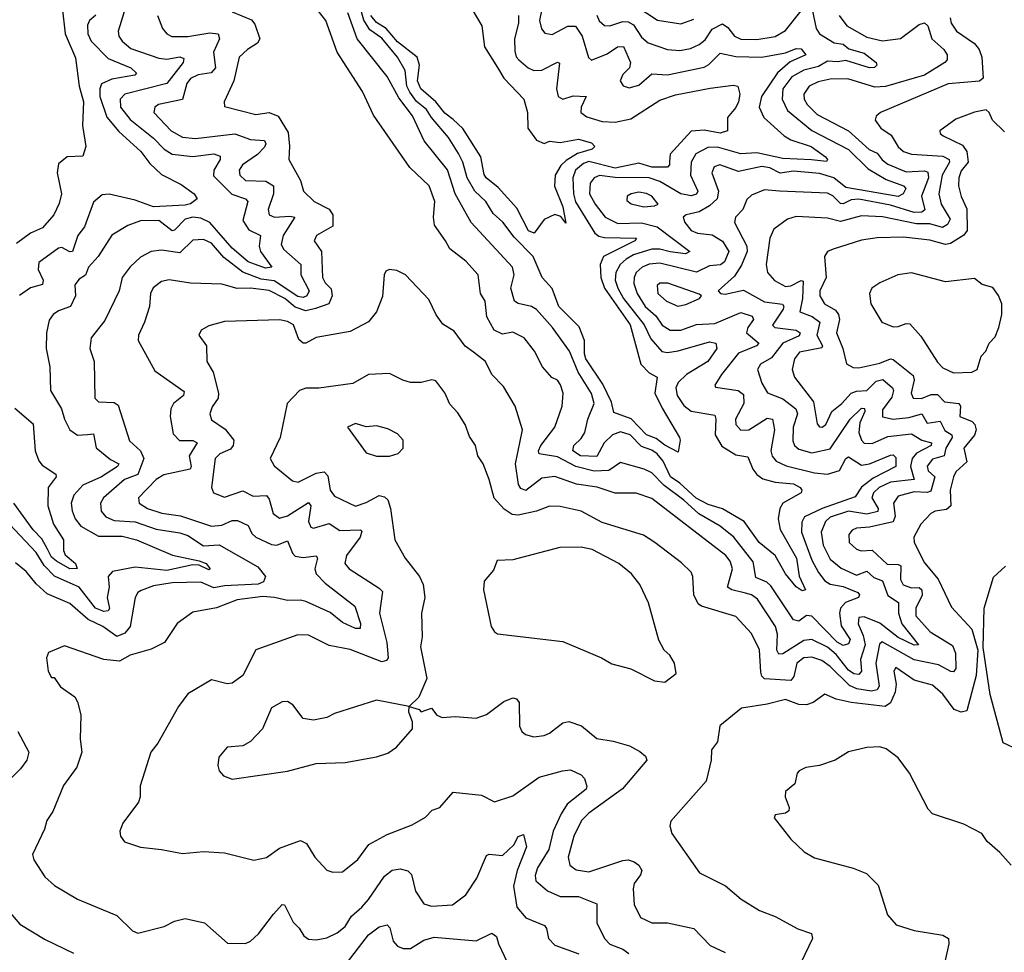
# Model space of a CAD drawing. Extents: x 1552033 to 1694788, y 811965 to 917215.
# Tile 387 of 632: x 1635564 to 1639319, y 908442 to 911998. Entities that reach past the tile are written whole.
import ezdxf

# ---------------------------------------------------------------- set-up
doc = ezdxf.new("R2010")
doc.units = 0

msp = doc.modelspace()

# ---------------------------------------------------------------- linework, layer by layer
at = {"layer": '0CON20XD'}
for points in [[(1638586.7, 912036.7), (1638601.1, 911965), (1638614.1, 911944.1), (1638670.5, 911910.5), (1638705, 911905.3), (1638726.8, 911886.8), (1638785, 911871.1), (1638830, 911835), (1638833.3, 911825), (1638824, 911816), (1638805.4, 911814.6), (1638715, 911842.5), (1638685, 911837.5), (1638645, 911840.6), (1638610.6, 911819.4), (1638554.5, 911805.5), (1638509.1, 911780.9), (1638474.8, 911735), (1638472.2, 911695), (1638492.3, 911652.3), (1638585, 911575.9), (1638725, 911503.3), (1638799.6, 911429.6), (1638869.3, 911389.3), (1638934.8, 911364.8), (1638943.2, 911355), (1638933.5, 911335), (1638915, 911324.8), (1638715, 911358.9), (1638669.2, 911395), (1638615, 911412.6), (1638515, 911420.5), (1638465, 911412.7), (1638425, 911433.4), (1638395, 911439.3), (1638305, 911420.2), (1638234.8, 911445.2), (1638212.4, 911437.6), (1638203.8, 911415), (1638228.8, 911345), (1638224.3, 911315), (1638195, 911289.3), (1638155, 911265.2), (1638105.5, 911254.5), (1638094.3, 911245), (1638101.1, 911225), (1638125, 911194.7), (1638148.8, 911185), (1638205, 911178.3), (1638244.6, 911154.6), (1638268.8, 911115), (1638252.4, 911075), (1638236.7, 911063.3), (1638195, 911059.3), (1638145, 911035.8), (1638005, 911070), (1637965, 911066.2), (1637937.8, 911055), (1637915.8, 911035), (1637907, 911015), (1637906.8, 910993.2), (1637918.5, 910955), (1637949.8, 910905), (1637989.7, 910869.7), (1638015, 910833.1), (1638045, 910814.3), (1638085, 910815.2), (1638145, 910836.4), (1638215, 910840), (1638315, 910881.6), (1638358, 910868), (1638362.4, 910855), (1638341.7, 910825), (1638335.9, 910805), (1638382.7, 910765), (1638374.4, 910755), (1638305, 910726.5), (1638240.3, 910645), (1638215.6, 910605), (1638217.6, 910597.6), (1638304.1, 910584.1), (1638325, 910568.8), (1638326, 910535), (1638293.6, 910475), (1638295.9, 910455), (1638315, 910433.4), (1638345, 910435.2), (1638415, 910479.2), (1638434.7, 910474.7), (1638442.8, 910435), (1638429.3, 910355), (1638433.9, 910333.9), (1638449.5, 910315), (1638487.5, 910297.5), (1638595, 910270.5), (1638645, 910265.7), (1638690.5, 910279.5), (1638715, 910325.5), (1638725, 910331.2), (1638775, 910299.6), (1638805, 910305.5), (1638885, 910338.4), (1638895, 910338.7), (1638905, 910329.4), (1638905, 910294.7), (1638819.5, 910250.5), (1638774.5, 910215.5), (1638750.3, 910179.7), (1638625, 910134.1), (1638557.5, 910102.5), (1638547.3, 910082.7), (1638546.3, 910045), (1638585, 909937.5), (1638610.2, 909890.2), (1638635, 909859.5), (1638655, 909845.9), (1638705, 909837.5), (1638760.5, 909815), (1638767.1, 909805), (1638763.3, 909795), (1638713.4, 909776.5), (1638695, 909754.4), (1638691.2, 909735), (1638697.3, 909687.3), (1638730.8, 909635), (1638725, 909618.5), (1638705, 909612.4), (1638682, 909625), (1638585, 909724.2), (1638565, 909727.1), (1638535, 909705.3), (1638515, 909710.4), (1638429.2, 909839.2), (1638413.8, 909853.8), (1638371, 909871), (1638361.3, 909931.3), (1638287.8, 910025), (1638235, 910067.5), (1638154.3, 910114.3), (1638096.8, 910166.8), (1638022.2, 910222.2), (1637975, 910270.7), (1637945.2, 910285.2), (1637855, 910310.4), (1637810.9, 910279.1), (1637755, 910277.3), (1637685, 910294.4), (1637615, 910331.3), (1637545, 910342.5), (1637543.2, 910355), (1637551.8, 910375), (1637605.3, 910445), (1637633.2, 910525), (1637636.7, 910575), (1637626.6, 910606.6), (1637615, 910624.4), (1637594.2, 910634.2), (1637557.7, 910675), (1637528.1, 910735), (1637487.8, 910785), (1637445, 910807.3), (1637405, 910799.5), (1637374.2, 910814.2), (1637345.3, 910865), (1637339.3, 910925), (1637321.8, 910955), (1637312.1, 911025), (1637265, 911077.5), (1637205, 911124.4), (1637188.5, 911155), (1637146.2, 911215), (1637142.1, 911245), (1637147.8, 911305), (1637125.3, 911365), (1637052.5, 911435), (1636913.8, 911635), (1636871.2, 911725), (1636774.4, 911874.4), (1636731.6, 911995), (1636662.2, 912085)], [(1638042.2, 911457.8), (1638042.4, 911445), (1638034.2, 911435.8), (1637975, 911436.5), (1637925, 911451.4), (1637835, 911432.4), (1637735, 911458.1), (1637715, 911450.6), (1637684.2, 911425), (1637673.8, 911395), (1637676.8, 911335), (1637684.5, 911304.5), (1637757.1, 911185), (1637773.3, 911173.3), (1637795, 911168.4), (1637916.5, 911165), (1637910, 911155), (1637790.5, 911095), (1637778.3, 911065), (1637780.1, 911015), (1637794.1, 910975), (1637891.8, 910835), (1637933, 910685), (1637965, 910652.4), (1637995.3, 910635.3), (1637985.8, 910575), (1638015, 910516.9), (1638080, 910405), (1638083.3, 910395), (1638075, 910350), (1638025, 910375.6), (1637991.7, 910401.7), (1637955, 910416.1), (1637896.2, 910476.2), (1637830.5, 910500.5), (1637820.6, 910540.6), (1637788.2, 910608.2), (1637723.7, 910705), (1637717.8, 910725), (1637718.1, 910775), (1637697.5, 910827.5), (1637620.8, 910905), (1637595, 910973.1), (1637557.3, 911015), (1637522.1, 911095), (1637449.6, 911169.6), (1637406.2, 911226.2), (1637370.1, 911260.1), (1637341.9, 911305), (1637300.5, 911345), (1637271.3, 911395), (1637254.8, 911455), (1637237.9, 911487.9), (1637199.1, 911549.1), (1637135.1, 911625.1), (1637116.1, 911656.1), (1637077.1, 911687.1), (1637052.4, 911722.4), (1637041.1, 911745), (1637034.6, 911804.6), (1637004.5, 911855), (1636945, 911928.1), (1636900, 911960), (1636876.2, 911996.2), (1636860.2, 912055)], [(1637273.4, 912065), (1637326.1, 911975), (1637336.4, 911895), (1637386.2, 911816.2), (1637410.8, 911775), (1637486.2, 911695), (1637501.4, 911645), (1637501.6, 911585), (1637535, 911539.6), (1637565, 911526.5), (1637585, 911535.5), (1637625, 911530), (1637695, 911543.1), (1637745, 911528.9), (1637757.5, 911515), (1637747.5, 911505), (1637691.2, 911488.8), (1637648.8, 911461.2), (1637627.8, 911442.2), (1637606.1, 911405), (1637603.4, 911363.4), (1637635.2, 911285), (1637646.9, 911223.1), (1637627.7, 911247.7), (1637605, 911256.2), (1637565, 911236.2), (1637525.7, 911184.3), (1637505, 911193.3), (1637460.3, 911280.3), (1637388.6, 911358.6), (1637343.1, 911395), (1637335, 911408.8), (1637323.4, 911475), (1637253.6, 911583.6), (1637217.6, 911617.6), (1637185, 911642.4), (1637151.1, 911685), (1637093.7, 911735), (1637081.3, 911765), (1637089.3, 911825), (1637079.8, 911855), (1637005, 911914.1), (1636961.2, 911965), (1636925, 911987.8), (1636903.9, 912013.9)], [(1635968, 912045), (1635940.3, 911955), (1635942.7, 911935), (1635955, 911916.4), (1635988.5, 911888.5), (1636095, 911851.5), (1636125, 911847.4), (1636175, 911856.7), (1636190.7, 911850.7), (1636187.8, 911835), (1636125.4, 911754.6), (1635965.2, 911714.8), (1635947.1, 911695), (1635948.1, 911665), (1635985, 911617.8), (1636075, 911547.2), (1636115, 911504.7), (1636145, 911486.2), (1636225, 911476.8), (1636305, 911486.7), (1636328.7, 911478.7), (1636328.2, 911465), (1636304, 911425), (1636303, 911403), (1636372.9, 911332.9), (1636425.5, 911315.5), (1636434.6, 911305), (1636415, 911232.9), (1636437.5, 911197.5), (1636482.1, 911175), (1636477.1, 911135), (1636482, 911115), (1636525.7, 911055), (1636501.2, 911051.2), (1636435, 911075.2), (1636375, 911127), (1636289.2, 911225), (1636255, 911242.3), (1636225, 911244.9), (1636195, 911238.2), (1636155, 911195.8), (1636145, 911193.8), (1636095, 911233), (1636025, 911231.3), (1635976.6, 911213.4), (1635915, 911176.7), (1635864, 911096), (1635826.7, 911055), (1635815.7, 911024.3), (1635790.5, 911009.5), (1635775, 910987.1), (1635776.7, 910945), (1635758.5, 910905), (1635711.5, 910888.5), (1635691.9, 910875), (1635677, 910853), (1635666.2, 910805), (1635664.7, 910745), (1635678.8, 910675), (1635681.8, 910585), (1635724, 910515), (1635734.7, 910475), (1635754.8, 910434.8), (1635785, 910414.2), (1635823.1, 910416.9), (1635845, 910420), (1635856, 910366), (1635910.9, 910320.9), (1635942.5, 910305), (1635937.1, 910295), (1635876.3, 910255), (1635805, 910223.6), (1635770, 910185), (1635760.9, 910155), (1635763.9, 910126.1), (1635775.9, 910095), (1635796.9, 910066.9), (1635865, 910029.5), (1635955, 910029.8), (1636010, 910015), (1636147, 909957), (1636249.2, 909935), (1636275, 909924.4), (1636290, 909905), (1636285, 909900.9), (1636248, 909918), (1636225, 909919.7), (1636125, 909898.7), (1636005, 909911), (1635917.8, 909895), (1635901.1, 909875), (1635905.3, 909834.7), (1635897.5, 909795), (1635906, 909754), (1635901.5, 909745), (1635885, 909741.5), (1635852.9, 909755), (1635791, 909835), (1635696.5, 909876.5), (1635657, 909917), (1635626.7, 909966.7), (1635525.8, 910075)], [(1635726.5, 912046.5), (1635737.8, 911945), (1635776.8, 911853.2), (1635791.1, 911745), (1635807.1, 911685), (1635803.3, 911595), (1635816.7, 911515), (1635805, 911477.5), (1635745, 911475.5), (1635711.6, 911448.4), (1635707.5, 911415), (1635723.3, 911335), (1635715, 911298), (1635694.4, 911255), (1635651.2, 911205), (1635605, 911184.8), (1635551.7, 911145)], [(1636375, 912028.7), (1636448.3, 911998.3), (1636461, 911981), (1636480, 911925), (1636471.7, 911908.3), (1636432.3, 911885), (1636401.1, 911855), (1636381.3, 911765), (1636344, 911685), (1636345, 911667.5), (1636465, 911636.8), (1636515.8, 911644.2), (1636550.1, 911630.1), (1636588.2, 911568.2), (1636593.6, 911516.4), (1636590.5, 911465), (1636634.6, 911385), (1636646.4, 911345), (1636687.5, 911305), (1636745, 911275.9), (1636757.9, 911255), (1636758.3, 911211.7), (1636695.6, 911175), (1636686.7, 911155), (1636714.8, 911114.8), (1636719.3, 911015), (1636729.3, 910995), (1636752.3, 910972.3), (1636756.2, 910945), (1636743, 910915), (1636692.3, 910897.7), (1636655, 910888.9), (1636615, 910902.4), (1636575, 910935.8), (1636515, 910966.2), (1636445, 910975.2), (1636393.7, 910973.7), (1636335, 910990), (1636215, 910994), (1636134, 911006), (1636105, 911000.5), (1636073.5, 910976.5), (1636062.5, 910955), (1636058.6, 910905), (1636040.6, 910845), (1636016.7, 910795), (1636015.6, 910775), (1636079.1, 910659.1), (1636191.2, 910581.2), (1636188.6, 910565), (1636150.7, 910535), (1636140, 910515), (1636137.8, 910485), (1636149.7, 910419.7), (1636174.1, 910394.1), (1636224.1, 910394.1), (1636240.7, 910385), (1636210, 910335), (1636218.4, 910295), (1636214.8, 910285.2), (1636113.6, 910263.6), (1636085, 910244.7), (1636017.1, 910175), (1636020, 910155), (1636051.1, 910135), (1636106.7, 910116.7), (1636176.9, 910106.9), (1636295, 910066.9), (1636335, 910071.4), (1636375, 910089), (1636395, 910089.5), (1636435, 910069.5), (1636449.6, 910039.6), (1636464.5, 910025), (1636525, 909997.4), (1636545, 909995.3), (1636585, 910011.2), (1636604.5, 909964.5), (1636615, 909952.8), (1636645, 909947.6), (1636695, 909954.3), (1636699.3, 909945), (1636689.1, 909905), (1636694.8, 909885), (1636729.4, 909849.4), (1636842.2, 909762.2), (1636863.6, 909696.4), (1636862.4, 909677.6), (1636845, 909676.7), (1636795, 909700), (1636747.8, 909737.8), (1636655, 909780.3), (1636635, 909785.7), (1636585, 909784.3), (1636536.5, 909795), (1636491, 909799), (1636393.2, 909786.8), (1636315, 909756), (1636225, 909740), (1636165, 909696), (1636115.9, 909624.1), (1636065, 909598.9), (1635985, 909575.5), (1635945, 909553.1), (1635885, 909559.4), (1635735, 909610.8), (1635674.3, 909585.7), (1635666.2, 909565), (1635673.3, 909515), (1635685, 909490), (1635695, 909490), (1635720, 909455), (1635775, 909416.2), (1635785, 909397.5), (1635797.9, 909347.9), (1635794.2, 909255), (1635801.5, 909205), (1635782.1, 909147.9), (1635731.7, 909078.3), (1635690.9, 908979.1), (1635667.5, 908945), (1635658.2, 908911.8), (1635613.3, 908815), (1635618.1, 908795), (1635659.8, 908729.8), (1635697.3, 908697.3), (1635784.6, 908644.6), (1635935, 908582.5), (1635994.5, 908524.5), (1636015, 908515.8), (1636115, 908540.9), (1636155, 908561.4), (1636195, 908571.4), (1636268.8, 908555), (1636357.2, 908477.2), (1636425, 908475.6), (1636445, 908484.4), (1636475, 908512.9), (1636531.7, 908588.3), (1636565, 908624.2), (1636574, 908624), (1636606.9, 908556.9), (1636630, 908535), (1636647.5, 908505), (1636665, 908492.5), (1636695, 908490), (1636735, 908497.9), (1636775, 908516.4), (1636805, 908541.5), (1636830.1, 908579.9), (1636869.2, 908615), (1636895, 908643.2), (1636955, 908732.3), (1636985, 908756.2), (1637015, 908761.2), (1637045, 908753.1), (1637058.8, 908738.8), (1637073.3, 908675), (1637105, 908627.1), (1637135, 908618.9), (1637215, 908623.8), (1637265, 908662.2), (1637307.3, 908725), (1637345, 908811.4), (1637355, 908816.7), (1637405, 908812.2), (1637448.1, 908851.9), (1637465, 908884.3), (1637485, 908892), (1637496.5, 908845), (1637461.3, 908755), (1637447.5, 908695), (1637460.3, 908615), (1637495, 908573.8), (1637565.8, 908545), (1637573.6, 908533.6), (1637580.8, 908495), (1637605, 908469.3), (1637697, 908437)], [(1637556.8, 912045), (1637546.3, 911995), (1637554.1, 911964.1), (1637567, 911947), (1637595, 911941.8), (1637655, 911974.3), (1637683.8, 911973.8), (1637708.9, 911935), (1637733.8, 911853.8), (1637744.6, 911844.6), (1637805, 911868.3), (1637844.4, 911894.4), (1637866.3, 911896.3), (1637893.5, 911835), (1637889.2, 911815), (1637865, 911789.4), (1637854.4, 911765), (1637865.7, 911745.7), (1637889.1, 911739.1), (1637925, 911748.5), (1637975, 911791.6), (1638035, 911787.8), (1638175, 911817.1), (1638192.8, 911827.2), (1638235, 911870.6), (1638295, 911858.4), (1638395, 911855.5), (1638485, 911872.3), (1638525, 911888.3), (1638545, 911887.3), (1638561.8, 911865), (1638502.4, 911837.6), (1638453.7, 911796.3), (1638392.7, 911705), (1638384.3, 911664.3), (1638401.6, 911625), (1638479.1, 911555), (1638505, 911540.4), (1638582.7, 911515), (1638637.3, 911475), (1638645.5, 911465), (1638641.7, 911458.3), (1638584.4, 911464.4), (1638475, 911468.6), (1638375, 911490.6), (1638315, 911487.2), (1638225, 911512.1), (1638188.3, 911511.7), (1638143, 911487), (1638124.5, 911455.5), (1638122.9, 911405), (1638150.5, 911345), (1638145, 911333.3), (1638125, 911327.2), (1638085, 911334.8), (1638005, 911381.4), (1637965, 911395.9), (1637835, 911396.7), (1637776, 911404), (1637755, 911395.8), (1637740.2, 911375), (1637736.9, 911335), (1637758.3, 911295), (1637797.6, 911245), (1637845, 911221.3), (1637935, 911224.1), (1637995, 911208.6), (1638119.4, 911115), (1638103.9, 911106.1), (1638045, 911112.7), (1638005, 911123.5), (1637975, 911123.8), (1637905, 911101.5), (1637877.2, 911085), (1637854.3, 911065), (1637837.5, 911035), (1637835.7, 911005), (1637844.9, 910974.9), (1637866.3, 910935), (1637945.5, 910835.5), (1637971.1, 910781.1), (1638013.4, 910733.4), (1638035, 910729.6), (1638075, 910735.2), (1638195, 910770), (1638219.4, 910765), (1638223.1, 910745), (1638188.5, 910695), (1638107.4, 910645), (1638075.8, 910615), (1638067.1, 910595), (1638072.2, 910565), (1638097.1, 910527.1), (1638125, 910505.2), (1638215, 910491.1), (1638219.6, 910475), (1638216.2, 910415), (1638241.8, 910371.8), (1638295, 910339.5), (1638341.5, 910331.5), (1638360.2, 910285), (1638375, 910264.7), (1638398.4, 910248.4), (1638445, 910235.2), (1638515, 910229.2), (1638540.6, 910215), (1638546.7, 910205), (1638544.2, 910195), (1638474.7, 910155), (1638463.7, 910135), (1638456.6, 910095), (1638464.8, 910055), (1638526.2, 909945), (1638537, 909877), (1638560.6, 909825), (1638548.8, 909821.2), (1638525, 909836.4), (1638485.3, 909885), (1638445.8, 909955), (1638384.9, 910004.9), (1638327.2, 910085), (1638245, 910133.5), (1638190.4, 910150.4), (1638144.1, 910174.1), (1638081.4, 910231.4), (1638046.5, 910255), (1638017.9, 910315), (1637995, 910343.3), (1637975, 910357.3), (1637935, 910371.7), (1637892.9, 910415), (1637855, 910426.6), (1637825, 910415.2), (1637792.9, 910385), (1637765, 910332.6), (1637702.5, 910335), (1637673.6, 910355), (1637677.4, 910375), (1637705, 910401.2), (1637720, 910425), (1637731.4, 910475), (1637755.2, 910535.2), (1637745, 910572.7), (1637694.3, 910654.3), (1637661, 910735), (1637595.7, 910825), (1637535, 910893.3), (1637515.5, 910905.5), (1637465.7, 910915.7), (1637450.8, 910925), (1637437.4, 910975), (1637450.3, 911025), (1637443.1, 911055), (1637285.8, 911225), (1637225.2, 911335), (1637195.6, 911425.6), (1637106.4, 911536.4), (1637061.7, 911631.7), (1637010.3, 911700.3), (1636965, 911782.3), (1636851, 911925), (1636815.1, 912025.1)], [(1637765, 912016.2), (1637773.8, 911993.8), (1637795, 911976.6), (1637815, 911974.7), (1637865, 911991.4), (1637885, 911990.8), (1637905, 911979), (1637935, 911932.3), (1637960.8, 911910.8), (1638035.2, 911885.2), (1638081.6, 911881.6), (1638121.9, 911888.1), (1638155, 911903.8), (1638177.9, 911922.1), (1638205, 911962.5), (1638245, 911983.1), (1638265, 911968.8), (1638290.9, 911935), (1638315, 911923.8), (1638375, 911922.4), (1638445, 911934.8), (1638485, 911956.6), (1638545, 912032.4)], [(1637915, 912049.8), (1637996, 911996), (1638085, 911982.2), (1638135, 912000.4)], [(1636089.1, 912015), (1636108.8, 911965), (1636125.4, 911945), (1636144, 911934), (1636205, 911933.8), (1636288.7, 911948.7), (1636321.1, 911945), (1636326.3, 911925), (1636303.2, 911875), (1636310.8, 911815), (1636294.8, 911795.2), (1636245, 911787.6), (1636215, 911773.6), (1636201, 911755), (1636185, 911693.8), (1636093.3, 911675), (1636079.2, 911665), (1636076.1, 911645), (1636142.2, 911575), (1636185, 911550.5), (1636235, 911545.8), (1636385, 911563.2), (1636445, 911541.2), (1636497.9, 911537.9), (1636502.4, 911525), (1636497.6, 911512.4), (1636471.4, 911485), (1636413.8, 911445), (1636401.2, 911425), (1636403.4, 911405), (1636425, 911384.8), (1636502.7, 911382.7), (1636532.2, 911365), (1636532.4, 911335), (1636511.6, 911275), (1636515.5, 911255), (1636535.7, 911245.7), (1636595, 911249.8), (1636613.1, 911245), (1636569.3, 911175), (1636561.5, 911141.5), (1636571.6, 911121.6), (1636636.3, 911065), (1636636, 911025), (1636667.9, 910965), (1636658.6, 910945), (1636645, 910938.7), (1636625, 910942.7), (1636535, 911003.1), (1636485, 911009.4), (1636415.2, 911035.2), (1636342.3, 911092.3), (1636295, 911145.8), (1636265, 911160.6), (1636225, 911158), (1636175, 911109.6), (1636105, 911119.8), (1636065, 911114.7), (1636025, 911092.4), (1635985, 911056.2), (1635955.3, 911015), (1635943.2, 910965), (1635888.3, 910851.7), (1635837.1, 910785), (1635831.5, 910745), (1635847.9, 910695), (1635850.8, 910555), (1635865, 910540.8), (1635925, 910539.2), (1635939.3, 910529.3), (1635982.3, 910392.3), (1636024.7, 910354.7), (1636037, 910325), (1636015, 910264.8), (1635963.2, 910245), (1635883.1, 910175), (1635872.2, 910155), (1635874.4, 910125), (1635893, 910103), (1635925, 910088.3), (1636005, 910083.7), (1636085, 910055.9), (1636175, 910042), (1636205, 910031.2), (1636265, 909992.5), (1636325, 909996.2), (1636472.3, 909912.3), (1636501.8, 909875), (1636493.7, 909855), (1636473.9, 909846.1), (1636345, 909840.1), (1636305, 909832.5), (1636255, 909853.2), (1636145, 909851.7), (1636075, 909839.7), (1636027.4, 909822.6), (1636015, 909814.5), (1636004.3, 909795.7), (1635985.7, 909685), (1635965, 909659.6), (1635935, 909646.8), (1635880.7, 909685), (1635825, 909711), (1635755, 909772.7), (1635669.1, 909809.1), (1635627.3, 909847.3), (1635589.2, 909895), (1635547.8, 909927.8)], [(1635855, 912015.4), (1635830, 911995), (1635822.1, 911977.9), (1635823.9, 911945), (1635836.9, 911916.9), (1635900.9, 911850.9), (1635987.5, 911815), (1636009.4, 911795), (1636003.2, 911786.8), (1635915, 911771.1), (1635876.1, 911753.9), (1635869.3, 911735), (1635870.1, 911705), (1635896.2, 911626.2), (1635942.2, 911572.2), (1636025.7, 911495.7), (1636060.1, 911450.1), (1636105, 911408.8), (1636179.5, 911369.5), (1636229.1, 911335), (1636240.8, 911315), (1636215, 911296.2), (1636195, 911290.9), (1636075, 911285.1), (1636005, 911310.8), (1635905, 911333.6), (1635878.8, 911331.2), (1635845, 911303.1), (1635811.6, 911208.4), (1635786.3, 911175), (1635765, 911114.6), (1635755, 911113.8), (1635725, 911130.3), (1635712.4, 911127.6), (1635637.1, 911072.9), (1635634.6, 911045.4), (1635653.4, 911005), (1635651, 910989), (1635605, 910976.6), (1635563.8, 910946.2)], [(1638689.1, 912015), (1638718.8, 911975), (1638795, 911931.8), (1638855, 911917.2), (1638923.8, 911926.2), (1638995, 911980), (1639015, 911986.9), (1639028.2, 911975), (1639043.5, 911925), (1639089.1, 911885), (1639101.5, 911865), (1639100.8, 911845), (1639092.9, 911835), (1639015, 911786.6), (1638866.1, 911743.9), (1638825, 911740.8), (1638723, 911773), (1638655, 911772.3), (1638608.8, 911761.2), (1638575.2, 911744.8), (1638555.2, 911715), (1638556.1, 911695), (1638567.5, 911675), (1638605, 911637), (1638725, 911574.1), (1638804, 911504), (1638835, 911489.8), (1638853.8, 911463.8), (1638875, 911448.2), (1638945, 911418.2), (1639015, 911422), (1639027.6, 911417.6), (1639029.9, 911395), (1639003.3, 911325), (1639016.7, 911273.3), (1639004.4, 911265), (1638975, 911263.8), (1638885, 911291.1), (1638765, 911313.8), (1638735, 911311), (1638705, 911295.9), (1638695, 911297.8), (1638665, 911327.1), (1638645, 911337.5), (1638462.5, 911345), (1638405, 911350), (1638355, 911328.9), (1638337.1, 911312.9), (1638321.8, 911275), (1638294.5, 911245), (1638290.4, 911225), (1638337.3, 911135), (1638338.1, 911115), (1638316.9, 911063.1), (1638289.8, 911020.2), (1638227.5, 910965), (1638236.7, 910955), (1638255, 910952.1), (1638325, 910967.6), (1638405, 910922.4), (1638473.2, 910913.2), (1638478.6, 910905), (1638475.5, 910895), (1638435, 910833.3), (1638444.6, 910824.6), (1638525.1, 910815.1), (1638541.2, 910805), (1638537.4, 910792.6), (1638475, 910764.8), (1638431, 910709), (1638389.1, 910685), (1638378.5, 910665), (1638395, 910613.1), (1638416, 910576), (1638475, 910552.2), (1638524.2, 910514.2), (1638530.4, 910495), (1638514.4, 910445), (1638513.3, 910393.3), (1638518.9, 910375), (1638535, 910361.2), (1638585, 910346.9), (1638655, 910361.6), (1638731.5, 910475), (1638775, 910517.8), (1638786, 910516), (1638787.2, 910505), (1638768.8, 910461.2), (1638764.5, 910425), (1638774.6, 910394.6), (1638785, 910384.2), (1638815, 910381.9), (1638875, 910408.8), (1638965, 910419.8), (1639005, 910395.2), (1639041.1, 910385), (1639040.9, 910375), (1638985, 910345.2), (1638967.9, 910325), (1638962, 910295), (1638975.1, 910244.9), (1638885, 910235.4), (1638841.4, 910215), (1638819.8, 910195), (1638813.6, 910175), (1638838.2, 910135), (1638837.2, 910122.8), (1638795, 910113.3), (1638725, 910125.1), (1638655, 910101), (1638637.1, 910085), (1638620.8, 910045), (1638628.4, 909995), (1638655, 909941.9), (1638697.6, 909907.6), (1638755, 909881), (1638795, 909895.7), (1638821.6, 909871.6), (1638855, 909858.3), (1638875, 909803.1), (1638916, 909776), (1638915.4, 909735), (1638928.4, 909695), (1638992, 909615), (1638975, 909614.2), (1638915, 909642.4), (1638845, 909697), (1638785, 909721.3), (1638765, 909719.3), (1638761.6, 909695), (1638780.7, 909650.7), (1638788.4, 909615), (1638771.2, 909558.8), (1638774.3, 909515), (1638765, 909501.2), (1638745, 909504.9), (1638725, 909518.6), (1638678.5, 909578.5), (1638645, 909606.2), (1638585, 909635.2), (1638555, 909632), (1638475, 909580.5), (1638459.5, 909579.5), (1638451.7, 909595), (1638454.2, 909655), (1638446.8, 909685), (1638378.6, 909788.6), (1638355.4, 909805), (1638332.2, 909812.2), (1638280, 909825), (1638263.8, 909835), (1638282.6, 909905), (1638273.4, 909933.4), (1638257.1, 909955), (1637975, 910172.5), (1637915, 910193.4), (1637835, 910192.7), (1637766.4, 910216.4), (1637687.5, 910227.5), (1637605, 910256.3), (1637555, 910250), (1637495, 910203.2), (1637475, 910211.3), (1637466.7, 910226.7), (1637454.8, 910305), (1637481.1, 910435), (1637454.4, 910524.4), (1637409.8, 910599.8), (1637365, 910645.8), (1637340, 910695), (1637295, 910730.4), (1637263.4, 910753.4), (1637220.7, 910810.7), (1637178, 910838), (1637153.1, 910873.1), (1637125, 910932), (1637035, 911026), (1637002.3, 911042.3), (1636973.9, 911046.1), (1636960.6, 911039.4), (1636954.4, 911025.6), (1636947.6, 910942.4), (1636925.4, 910884.6), (1636893.8, 910846.2), (1636825, 910809.1), (1636695, 910786.7), (1636655, 910764.5), (1636645, 910764.5), (1636628.7, 910778.7), (1636607.8, 910835), (1636585, 910848.2), (1636555, 910854.5), (1636345, 910848.2), (1636285, 910830.6), (1636256, 910815), (1636247.5, 910795), (1636276.9, 910755), (1636277.5, 910695), (1636301.4, 910655), (1636322.2, 910575), (1636320.6, 910555), (1636297.8, 910522.2), (1636289.5, 910495), (1636295, 910473.3), (1636347.7, 910437.7), (1636380.3, 910395), (1636378.3, 910375), (1636368.6, 910361.4), (1636327.2, 910342.8), (1636310, 910325), (1636295.6, 910215), (1636303.8, 910193.8), (1636345, 910177.3), (1636415, 910201.9), (1636455, 910181.2), (1636505, 910183.9), (1636515, 910170), (1636530.7, 910115), (1636555, 910098), (1636585, 910106.2), (1636665, 910158), (1636674.1, 910145), (1636665.3, 910085.3), (1636675, 910063.6), (1636685, 910060), (1636745, 910077.5), (1636785, 910050.5), (1636863.5, 910053.5), (1636868.8, 910048.8), (1636862.5, 910025), (1636810.4, 909955), (1636804.6, 909925), (1636820.6, 909905), (1636935, 909831.5), (1636947.8, 909817.8), (1636936.2, 909735), (1636964.3, 909624.3), (1636969.2, 909565), (1636963.5, 909555), (1636945, 909550.2), (1636825, 909597.3), (1636745, 909612.5), (1636665, 909651.9), (1636625, 909652.9), (1636464.6, 909595.4), (1636415, 909498), (1636375, 909468.6), (1636355, 909465.7), (1636295, 909481.4), (1636205, 909428.6), (1636169.8, 909380.2), (1636090.7, 909239.3), (1636064, 909205), (1636023.3, 909076.7), (1636023.8, 909035), (1636016.9, 909015), (1635958, 908935), (1635946, 908905), (1635948.8, 908885), (1635964.3, 908864.3), (1636025, 908843.1), (1636105, 908834.4), (1636185, 908819.4), (1636265, 908827.1), (1636345, 908821.4), (1636456.6, 908793.4), (1636505, 908804.4), (1636555, 908839.1), (1636635, 908868.8), (1636657.6, 908857.6), (1636689.2, 908805), (1636735, 908755.7), (1636757.8, 908747.8), (1636795, 908749.4), (1636854, 908796), (1636896.3, 908853.7), (1636965, 908891.8), (1637060.9, 908929.1), (1637111.7, 908958.3), (1637136.7, 908985), (1637166.7, 908995), (1637216.7, 909053.3), (1637325, 909042.2), (1637375, 909015.7), (1637445, 909039.6), (1637545, 909110.3), (1637634.4, 909134.4), (1637665, 909137.7), (1637705, 909119.5), (1637718.5, 909105), (1637727.5, 909075), (1637724.4, 909065), (1637652.7, 909007.3), (1637629.6, 908970.4), (1637598.1, 908905), (1637581.6, 908835), (1637538.7, 908765), (1637530.3, 908735), (1637532.3, 908715), (1637576.9, 908676.9), (1637625, 908655.6), (1637695, 908655.8), (1637765, 908627.5), (1637765.4, 908555), (1637795, 908495.6), (1637815, 908473.1), (1637865, 908454.7), (1637887.7, 908437.7)], [(1637466.1, 912015), (1637466.6, 911985), (1637450.6, 911925), (1637452.1, 911877.9), (1637457, 911857), (1637468, 911845), (1637502.9, 911815), (1637525, 911805.3), (1637555, 911805.7), (1637615, 911835.9), (1637623.3, 911833.3), (1637611.4, 911735), (1637617.5, 911705), (1637635, 911695.4), (1637675, 911707.7), (1637725, 911706.2), (1637705.4, 911665), (1637704.7, 911644.7), (1637727.6, 911627.6), (1637785, 911610.2), (1637835, 911608.3), (1637895, 911620.2), (1638005, 911691.7), (1638065, 911712.5), (1638197.9, 911737.9), (1638285, 911749.4), (1638303.3, 911745), (1638310, 911715), (1638305.4, 911685.4), (1638295, 911663.3), (1638263.1, 911625), (1638264, 911575), (1638235, 911565.4), (1638175, 911577.8), (1638125, 911573.4), (1638044.4, 911485.6), (1638042.2, 911457.8)], [(1639113.2, 912005), (1639116.1, 911985), (1639136.9, 911955), (1639205, 911907.4), (1639223.3, 911885), (1639233.4, 911855), (1639238.9, 911775), (1639225, 911764.3), (1639105, 911753.7), (1638847.5, 911645), (1638830, 911630), (1638827.1, 911615), (1638848.1, 911585), (1638888.4, 911558.4), (1638915, 911513.8), (1638935, 911496.2), (1638965.9, 911485.9), (1639085, 911478.7), (1639109, 911465), (1639110.2, 911455), (1639082.1, 911405), (1639069.8, 911335), (1639078.5, 911295), (1639112.4, 911237.6)], [(1639320.5, 911570.5), (1639273.8, 911615), (1639261.2, 911645), (1639250, 911655), (1639205, 911645.6), (1639135, 911618.9), (1639074, 911575), (1639074.2, 911565), (1639086, 911555), (1639160.3, 911520.3), (1639176.4, 911496.4), (1639182, 911455), (1639155, 911422.1), (1639145.8, 911395), (1639145.2, 911365), (1639154.2, 911324.2), (1639176.7, 911276.7), (1639177.6, 911195), (1639165, 911176.8), (1639114.6, 911145.4), (1639095, 911140.7), (1639035, 911158.4), (1638935, 911168.9), (1638835, 911166.9), (1638775, 911158), (1638666, 911124), (1638645, 911114.2), (1638633.1, 911095), (1638639.5, 911015), (1638615.8, 910965), (1638616.2, 910945), (1638633.6, 910915), (1638675, 910891.1), (1638687, 910875), (1638690.8, 910855), (1638679.1, 910805), (1638702.9, 910745), (1638716.9, 910686.9), (1638742.5, 910672.5), (1638765, 910670.7), (1638845, 910688.5), (1638885, 910705.2), (1638895, 910703.1), (1638971.6, 910641.6), (1638975.5, 910625), (1638963.8, 910573.8), (1638972.2, 910555), (1639003.9, 910553.9), (1639040.5, 910569.5), (1639065, 910569.2), (1639090.9, 910540.9), (1639145.4, 910535), (1639152.8, 910525), (1639149.3, 910485), (1639196.2, 910466.2), (1639206.3, 910455), (1639211.5, 910435), (1639205.1, 910414.9), (1639165.3, 910365), (1639176.9, 910313.1), (1639134.9, 910275.1), (1639125.8, 910255), (1639113.1, 910205), (1639115.2, 910144.8), (1639099, 910131), (1639055.9, 910124.1), (1639038.6, 910115), (1639001.1, 910075), (1638974.4, 910025), (1638975.6, 910005), (1639015, 909927.5), (1639066.8, 909865), (1639118.3, 909758.3), (1639195.6, 909675), (1639218.5, 909595), (1639212.1, 909497.9), (1639176.4, 909363.6), (1639155, 909357.5), (1639128.4, 909368.4), (1639085, 909426.4), (1639045, 909461.5), (1638975, 909480.6), (1638905, 909527.9), (1638898.5, 909515), (1638906.3, 909465), (1638902.6, 909435), (1638885.7, 909394.3), (1638865, 909380), (1638735, 909394.4), (1638678, 909408), (1638635, 909426.9), (1638590.6, 909395), (1638565, 909385.8), (1638535, 909387.4), (1638485, 909406.1), (1638415, 909388.2), (1638316.4, 909373.6), (1638233.9, 909306.1), (1638226, 909245), (1638202, 909215), (1638201.9, 909175), (1638182.5, 909095), (1638047.7, 908942.3), (1638043.8, 908925), (1638051.2, 908895), (1638156.7, 908745), (1638255.5, 908695.5), (1638315.5, 908645.5), (1638385, 908602.5), (1638445, 908578.6), (1638532.1, 908532.1), (1638583.6, 908513.6), (1638587.3, 908495), (1638544.5, 908405)], [(1637945, 911284.4), (1637985, 911288.1), (1637999.2, 911295), (1637975.5, 911325), (1637955, 911336), (1637925, 911341.3), (1637895.7, 911335), (1637880.6, 911325), (1637879.4, 911309.4), (1637895.8, 911295.8), (1637945, 911284.4)], [(1639112.4, 911237.6), (1639102.7, 911217.3), (1639084.1, 911205.9), (1639035, 911219.7), (1638985, 911220.1), (1638855, 911247.2), (1638775, 911250.7), (1638695, 911228.9), (1638645, 911241.7), (1638525, 911248), (1638492, 911238), (1638439.7, 911200.3), (1638424.7, 911165), (1638411.6, 911065), (1638415.5, 911035), (1638443.4, 911003.4), (1638485, 910981), (1638505, 910984), (1638545, 911004.5), (1638552, 911002), (1638549.5, 910935), (1638540, 910885), (1638586.7, 910866.6), (1638615.3, 910845), (1638604.3, 910795), (1638626.1, 910755), (1638622.8, 910747.2), (1638538.8, 910731.2), (1638519.6, 910705), (1638510, 910665), (1638518.8, 910635), (1638591.8, 910541.8), (1638605, 910458), (1638615, 910446.5), (1638625, 910444.7), (1638638.2, 910455), (1638661.6, 910505), (1638699.7, 910535), (1638735, 910574.1), (1638755, 910581.9), (1638795.3, 910585), (1638830.4, 910619.6), (1638856.5, 910626.5), (1638892.8, 910595), (1638896.7, 910585), (1638890.2, 910559.8), (1638855, 910511.1), (1638855, 910484.6), (1638895, 910475.2), (1638955, 910481.1), (1639005.1, 910495.1), (1639025, 910459.5), (1639075, 910467.6), (1639092.5, 910432.5), (1639119.5, 910415), (1639120.7, 910405), (1639096.6, 910365), (1639090.5, 910335), (1639045, 910322.5), (1639024.5, 910295.5), (1639028.6, 910278.6), (1639054.3, 910255), (1639039.4, 910200.6), (1639025, 910195.7), (1638975, 910197.8), (1638915, 910181.2), (1638896.7, 910155), (1638903.6, 910105), (1638895.7, 910084.3), (1638805, 910063.8), (1638755, 910059.4), (1638738.4, 910051.6), (1638726.2, 910035), (1638728.2, 910005), (1638755, 909979.6), (1638773.7, 909973.7), (1638815, 909975.3), (1638872.5, 909922.5), (1638915, 909921.7), (1638925, 909916.4), (1638923.4, 909863.4), (1638933.1, 909843.1), (1638965, 909832), (1638995, 909833.1), (1639004.7, 909825), (1639005.5, 909804.5), (1638981.4, 909755), (1638982.4, 909725), (1639036.8, 909665), (1639122.2, 909612.2), (1639132.8, 909582.8), (1639135, 909524.2), (1639125, 909511.5), (1639115, 909513.1), (1639068.7, 909538.7), (1638975, 909557.1), (1638853.7, 909626.3), (1638842.8, 909617.2), (1638829, 909545), (1638842.5, 909457.5), (1638835, 909443.9), (1638812.2, 909437.8), (1638757.1, 909447.1), (1638729.4, 909459.4), (1638655, 909532.5), (1638623.6, 909555), (1638585, 909567.8), (1638554.5, 909565.5), (1638528.6, 909545), (1638516.3, 909493.7), (1638505, 909478.8), (1638405, 909485.3), (1638394.8, 909494.8), (1638390.5, 909510.5), (1638385.9, 909595.9), (1638355, 909657.8), (1638295, 909722.3), (1638165, 909762.7), (1638151.7, 909771.7), (1638134.6, 909805), (1638131.5, 909875), (1638125, 909892), (1638088.1, 909928.1), (1637986.7, 910005), (1637943.7, 910033.6), (1637785, 910081.6), (1637705, 910124), (1637625, 910141.8), (1637585, 910143.3), (1637535, 910124.7), (1637465, 910109.7), (1637442.1, 910112.1), (1637412, 910132), (1637374.2, 910174.2), (1637354.5, 910245), (1637331.1, 910305), (1637310.8, 910335), (1637303.1, 910375), (1637279.8, 910409.8), (1637263.5, 910455), (1637235, 910500), (1637205, 910532.5), (1637185.3, 910575.3), (1637151.7, 910621.7), (1637135.8, 910625.8), (1637095, 910615.6), (1637055, 910615.5), (1637025, 910623.6), (1636975, 910649.4), (1636895, 910645.4), (1636835, 910611.5), (1636705, 910593.3), (1636655, 910593.8), (1636630.8, 910585), (1636584.5, 910535.5), (1636557.1, 910405), (1636519.4, 910325), (1636535, 910297.5), (1636605, 910240.5), (1636625.6, 910235.6), (1636695, 910268.8), (1636725, 910273.9), (1636739.6, 910259.6), (1636748.8, 910205), (1636765, 910181.8), (1636845, 910144.1), (1636885, 910157.9), (1636935, 910183.9), (1636955, 910178.9), (1636967.9, 910167.9), (1636978.9, 910135), (1636994.4, 910015), (1637034.4, 909945), (1637088.9, 909875), (1637103.5, 909845), (1637108.8, 909795), (1637096.7, 909735), (1637098.6, 909645), (1637093, 909607), (1637116.8, 909486.8), (1637086, 909415), (1637050, 909380), (1636925, 909403.8), (1636765, 909352.9), (1636735, 909337.5), (1636685, 909328.1), (1636645, 909334), (1636606.4, 909386.4), (1636585, 909398.6), (1636565, 909397.8), (1636525, 909374), (1636490.6, 909295), (1636443.9, 909246.1), (1636415, 909230), (1636355, 909224.2), (1636323, 909187), (1636319.2, 909155), (1636324.3, 909134.3), (1636341.2, 909115), (1636375, 909102.9), (1636585, 909132.9), (1636695, 909162), (1636805, 909166), (1636925, 909187.5), (1636967.9, 909202.1), (1637001.2, 909225), (1637062.5, 909295), (1637061.7, 909321.7), (1637048.3, 909358.3), (1637050, 909380), (1637087.7, 909367.7), (1637095, 909360), (1637135, 909373.3), (1637155, 909346.7), (1637175, 909338), (1637225, 909341.1), (1637305, 909335.5), (1637345, 909348.9), (1637410.6, 909399.4), (1637445, 909412.5), (1637458.8, 909408.8), (1637469.2, 909395), (1637470.6, 909305), (1637479.2, 909285), (1637493.4, 909273.4), (1637525, 909264.4), (1637565, 909269.4), (1637585, 909278.1), (1637635, 909317.1), (1637657.9, 909322.1), (1637706.6, 909306.6), (1637765, 909257.5), (1637827.5, 909247.5), (1637889.7, 909229.7), (1637928.6, 909208.6), (1637950.6, 909190.6), (1637955.8, 909175), (1637863.7, 909066.3), (1637735, 908973.3), (1637707.3, 908945), (1637678.1, 908885), (1637656.2, 908805), (1637662.2, 908775), (1637686.5, 908756.5), (1637735, 908749.1), (1637865, 908792.2), (1637885, 908794.7), (1637907.7, 908787.7), (1637924.8, 908774.8), (1637936.8, 908755), (1637932.2, 908737.8), (1637907.7, 908705), (1637903.9, 908685), (1637908.1, 908625), (1637931.9, 908575), (1637975, 908554.4), (1638035, 908554.5), (1638135, 908533.6), (1638197.9, 908467.9), (1638255, 908441.4)], [(1639125, 910652.2), (1639195, 910654), (1639215.5, 910664.5), (1639230.8, 910715), (1639248.6, 910735), (1639261.9, 910765), (1639285, 910789.2), (1639298.2, 910825), (1639309.2, 910875), (1639309.2, 910915), (1639297.1, 910947.1), (1639275, 910977.1), (1639235, 910988.5), (1639205, 911012.2), (1639095, 910998.9), (1638965, 911033.6), (1638913.8, 911025), (1638844, 910995), (1638814.2, 910975), (1638805.6, 910954.4), (1638810.5, 910915), (1638852, 910845), (1638895, 910827.9), (1638915, 910828.5), (1638945, 910840.6), (1638958.5, 910838.5), (1639001.2, 910791.2), (1639065, 910692.2), (1639085, 910671.1), (1639125, 910652.2)], [(1638073.6, 910906.4), (1638105, 910912.7), (1638156.2, 910935), (1638163.8, 910945), (1638155, 910952), (1638036.1, 910993.9), (1638006.1, 910993.9), (1637994.8, 910985.2), (1637998.4, 910955), (1638030.4, 910925), (1638073.6, 910906.4)], [(1635545, 910517.5), (1635615, 910457.5), (1635622.9, 910355), (1635636.7, 910316.7), (1635649.6, 910299.6), (1635702.2, 910265), (1635703.6, 910255), (1635672.4, 910215), (1635671.8, 910145), (1635692.9, 910075), (1635731, 910015), (1635731.2, 909975), (1635737.5, 909957.5), (1635777.5, 909925), (1635783.8, 909906.2), (1635755, 909904.1), (1635705, 909933.9), (1635685, 909948.6), (1635670.1, 909980.1), (1635648.7, 910018.7), (1635615, 910053), (1635542.1, 910155)], [(1636925, 910334.2), (1636975, 910334.3), (1637007.5, 910345), (1637026.7, 910365), (1637026.7, 910395), (1637005, 910418.8), (1636968.7, 910438.7), (1636925, 910450), (1636885, 910445.7), (1636845, 910459.2), (1636814.3, 910445), (1636885, 910346.7), (1636925, 910334.2)], [(1638025, 909472), (1638067.5, 909505), (1638061.2, 909545), (1638043.8, 909575), (1638022.5, 909595), (1638002.2, 909632.2), (1637962.5, 909775), (1637929.5, 909845), (1637896.9, 909885), (1637848.9, 909925), (1637748, 909978), (1637705, 909987.2), (1637624, 909986), (1637445, 909938.9), (1637385, 909936.2), (1637370.7, 909899.3), (1637335, 909857.5), (1637332.9, 909825), (1637362, 909685), (1637374.4, 909664.4), (1637386.9, 909656.9), (1637635, 909627.1), (1637782.5, 909565), (1637822.7, 909542.7), (1637895, 909522.9), (1637985, 909477.5), (1638025, 909472)], [(1639435, 909185.4), (1639315, 909240.8), (1639265.7, 909425.7), (1639239.1, 909605), (1639242.7, 909755), (1639277.5, 909872.5), (1639324.3, 909915)], [(1635556.4, 909285), (1635598.8, 909205), (1635591.8, 909175), (1635567.7, 909142.3), (1635487.1, 909065)], [(1639345, 908774.2), (1639302.6, 908822.6), (1639253.8, 908865), (1639233.8, 908895), (1639165, 908930.8), (1639045, 908970), (1639028.8, 908988.8), (1638958, 909125), (1638915, 909183.8), (1638868.7, 909218.7), (1638845, 909225.8), (1638795, 909223.1), (1638725, 909207.1), (1638673.8, 909175), (1638614.7, 909155.3), (1638562.9, 909147.1), (1638537.5, 909135), (1638528.9, 909125), (1638520, 909085), (1638484.3, 909055), (1638483.3, 909035), (1638498.8, 908995), (1638497.7, 908982.3), (1638485, 908972.5), (1638445, 908966.2), (1638441.2, 908955), (1638504.5, 908874.5), (1638555.5, 908825.5), (1638595, 908802.9), (1638743.4, 908763.4), (1638793.5, 908743.5), (1638838.3, 908698.3), (1638873.8, 908585), (1638907.1, 908547.1), (1638975, 908525.6), (1639085, 908507.5), (1639106, 908495), (1639107.5, 908475), (1639090, 908395)], [(1635455, 908677.1), (1635565, 908550), (1635661.5, 908491.5), (1635768.8, 908438.8)], [(1636801.1, 908388.9), (1636895, 908509.6), (1636935, 908539.2), (1636965, 908547.1), (1636975.3, 908535.3), (1636988.5, 908485), (1637005, 908465.5), (1637026.6, 908456.6), (1637055, 908457.6), (1637105, 908488.2), (1637145, 908500.4), (1637305, 908486.4), (1637365, 908515.7), (1637382.7, 908502.7), (1637389.6, 908475), (1637423.3, 908405)]]:
    msp.add_lwpolyline(points, dxfattribs=at)

doc.saveas('drawing.dxf')
